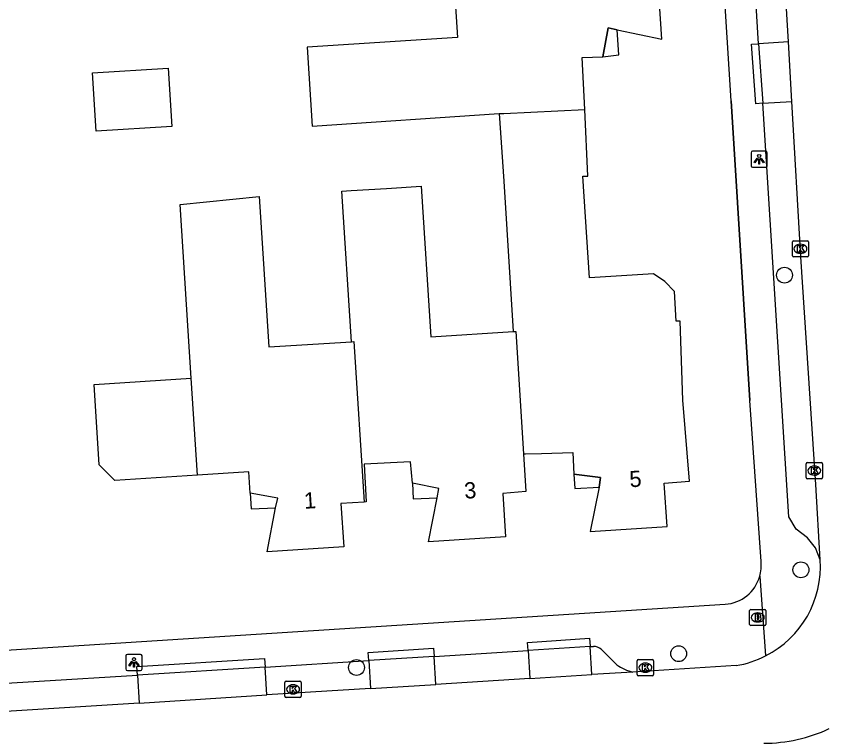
# Model space of a CAD drawing. Extents: x 159628 to 160723, y 388176 to 389416.
# Drawn here: x 160544.81 to 160594.78, y 388427.7 to 388472.22 of the extents above; entities that cross this region are included whole.
import ezdxf

# ---------------------------------------------------------------- set-up
doc = ezdxf.new("R2010")
doc.units = 0
for name, color, linetype in [('IMGEO_Boom', 7, 'Continuous'), ('IMGEO_Brandkraan', 7, 'Continuous'), ('IMGEO_Kolk', 7, 'Continuous'), ('IMGEO_Lichtpunt', 7, 'Continuous'), ('IMGEO_Muur', 7, 'Continuous'), ('IMGEO_Pand', 7, 'Continuous'), ('IMGEO_Pand_nummerreeks', 7, 'Continuous'), ('IMGEO_Pand_overbouw', 7, 'Continuous'), ('IMGEO_Parkeervlak_open', 7, 'Continuous'), ('IMGEO_Rijbaan_lokaal_open', 7, 'Continuous'), ('IMGEO_Voetpad_open', 7, 'Continuous')]:
    doc.layers.add(name, color=color, linetype=linetype)

msp = doc.modelspace()

# ---------------------------------------------------------------- linework, layer by layer
at = {"layer": 'IMGEO_Boom'}
for centre in [(160592.233, 388456.24), (160593.243, 388438.067), (160585.699, 388432.889), (160565.815, 388432.036)]:
    msp.add_circle(centre, 0.489, dxfattribs=at)
at = {"layer": 'IMGEO_Brandkraan'}
for p, q in [((160590.154, 388435.626), (160591.006, 388435.626)), ((160590.079, 388434.7), (160590.079, 388435.552)), ((160590.567, 388435.406), (160590.592, 388435.406)), ((160591.08, 388435.552), (160591.08, 388434.7)), ((160591.006, 388434.626), (160590.154, 388434.626)), ((160590.59, 388434.846), (160590.565, 388434.846))]:
    msp.add_line(p, q, dxfattribs=at)
for points in [[(160590.154, 388435.626), (160591.006, 388435.626)], [(160590.079, 388434.7), (160590.079, 388435.552)], [(160590.427, 388435.326), (160590.427, 388434.926), (160590.64, 388434.926)], [(160590.658, 388435.326), (160590.427, 388435.326)], [(160590.606, 388435.245), (160590.552, 388435.245), (160590.552, 388435.169)], [(160590.552, 388435.169), (160590.605, 388435.169)], [(160590.614, 388435.093), (160590.552, 388435.093), (160590.552, 388435.012)], [(160591.08, 388435.552), (160591.08, 388434.7)], [(160591.006, 388434.626), (160590.154, 388434.626)], [(160590.552, 388435.012), (160590.614, 388435.012)]]:
    msp.add_lwpolyline(points, dxfattribs=at)
for centre, radius, start, end in [((160590.156, 388435.55), 0.0765, 91.552, 178.448), ((160590.156, 388435.55), 0.0765, 91.552, 178.448), ((160591.004, 388435.55), 0.0765, 1.552, 88.448), ((160591.004, 388435.55), 0.0765, 1.552, 88.448), ((160590.607, 388435.207), 0.0379, 267.8285, 90.9355), ((160590.615, 388435.052), 0.0404, 269.8759, 90.5077), ((160590.662, 388435.181), 0.145, 59.4692, 91.5367), ((160590.687, 388435.228), 0.0922, 285.5137, 58.1501), ((160590.692, 388435.036), 0.105, 301.3115, 78.989), ((160590.156, 388434.702), 0.0765, 181.552, 268.448), ((160590.156, 388434.702), 0.0765, 181.552, 268.448), ((160590.646, 388435.177), 0.251, 268.6676, 293.5347), ((160591.004, 388434.702), 0.0765, 271.552, 358.448), ((160591.004, 388434.702), 0.0765, 271.552, 358.448)]:
    msp.add_arc(centre, radius, start, end, dxfattribs=at)
for centre, major_axis, ratio, start_param, end_param in [((160590.566, 388435.126), (-0.387, 0.002), 0.722429, 4.712389, 7.853982), ((160590.591, 388435.126), (-0.39, 0.002), 0.717154, 1.570796, 4.712389)]:
    msp.add_ellipse(centre, major_axis=major_axis, ratio=ratio, start_param=start_param, end_param=end_param, dxfattribs=at)
at = {"layer": 'IMGEO_Kolk'}
for p, q in [((160592.714, 388457.445), (160592.714, 388458.297)), ((160592.789, 388458.371), (160593.641, 388458.371)), ((160593.202, 388458.151), (160593.227, 388458.151)), ((160593.715, 388458.297), (160593.715, 388457.445)), ((160593.225, 388457.591), (160593.2, 388457.591)), ((160593.641, 388457.371), (160592.789, 388457.371)), ((160593.57, 388443.758), (160593.57, 388444.61)), ((160593.645, 388444.684), (160594.497, 388444.684)), ((160594.571, 388444.61), (160594.571, 388443.758)), ((160594.058, 388444.464), (160594.083, 388444.464)), ((160594.497, 388443.684), (160593.645, 388443.684)), ((160594.081, 388443.904), (160594.056, 388443.904)), ((160583.143, 388431.603), (160583.143, 388432.455)), ((160583.218, 388432.529), (160584.07, 388432.529)), ((160583.631, 388432.309), (160583.656, 388432.309)), ((160584.144, 388432.455), (160584.144, 388431.603)), ((160583.654, 388431.749), (160583.629, 388431.749)), ((160561.4, 388430.267), (160561.4, 388431.119)), ((160561.475, 388431.193), (160562.327, 388431.193)), ((160562.401, 388431.119), (160562.401, 388430.267)), ((160584.07, 388431.529), (160583.218, 388431.529)), ((160561.888, 388430.973), (160561.913, 388430.973)), ((160562.327, 388430.193), (160561.475, 388430.193)), ((160561.911, 388430.413), (160561.886, 388430.413))]:
    msp.add_line(p, q, dxfattribs=at)
for points in [[(160592.714, 388457.445), (160592.714, 388458.297)], [(160592.789, 388458.371), (160593.641, 388458.371)], [(160593.035, 388458.071), (160593.158, 388458.071), (160593.158, 388457.92), (160593.288, 388458.071), (160593.452, 388458.071), (160593.306, 388457.92), (160593.459, 388457.671), (160593.307, 388457.671), (160593.222, 388457.835), (160593.158, 388457.768), (160593.158, 388457.671), (160593.035, 388457.671), (160593.035, 388458.071)], [(160593.715, 388458.297), (160593.715, 388457.445)], [(160593.641, 388457.371), (160592.789, 388457.371)], [(160593.57, 388443.758), (160593.57, 388444.61)], [(160593.645, 388444.684), (160594.497, 388444.684)], [(160594.571, 388444.61), (160594.571, 388443.758)], [(160593.891, 388444.384), (160594.014, 388444.384), (160594.014, 388444.233), (160594.144, 388444.384), (160594.308, 388444.384), (160594.162, 388444.233), (160594.315, 388443.984), (160594.163, 388443.984), (160594.078, 388444.148), (160594.014, 388444.081), (160594.014, 388443.984), (160593.891, 388443.984), (160593.891, 388444.384)], [(160594.497, 388443.684), (160593.645, 388443.684)], [(160583.143, 388431.603), (160583.143, 388432.455)], [(160583.218, 388432.529), (160584.07, 388432.529)], [(160583.464, 388432.229), (160583.587, 388432.229), (160583.587, 388432.078), (160583.717, 388432.229), (160583.881, 388432.229), (160583.735, 388432.078), (160583.888, 388431.829), (160583.736, 388431.829), (160583.651, 388431.993), (160583.587, 388431.926), (160583.587, 388431.829), (160583.464, 388431.829), (160583.464, 388432.229)], [(160584.144, 388432.455), (160584.144, 388431.603)], [(160561.4, 388430.267), (160561.4, 388431.119)], [(160561.475, 388431.193), (160562.327, 388431.193)], [(160562.401, 388431.119), (160562.401, 388430.267)], [(160584.07, 388431.529), (160583.218, 388431.529)], [(160561.721, 388430.893), (160561.844, 388430.893), (160561.844, 388430.742), (160561.974, 388430.893), (160562.138, 388430.893), (160561.992, 388430.742), (160562.145, 388430.493), (160561.993, 388430.493), (160561.908, 388430.657), (160561.844, 388430.59), (160561.844, 388430.493), (160561.721, 388430.493), (160561.721, 388430.893)], [(160562.327, 388430.193), (160561.475, 388430.193)]]:
    msp.add_lwpolyline(points, dxfattribs=at)
for centre, start, end in [((160592.791, 388458.295), 91.552, 178.448), ((160592.791, 388458.295), 91.552, 178.448), ((160593.639, 388458.295), 1.552, 88.448), ((160593.639, 388458.295), 1.552, 88.448), ((160592.791, 388457.447), 181.552, 268.448), ((160592.791, 388457.447), 181.552, 268.448), ((160593.639, 388457.447), 271.552, 358.448), ((160593.639, 388457.447), 271.552, 358.448), ((160593.647, 388444.608), 91.552, 178.448), ((160593.647, 388444.608), 91.552, 178.448), ((160594.495, 388444.608), 1.552, 88.448), ((160594.495, 388444.608), 1.552, 88.448), ((160593.647, 388443.76), 181.552, 268.448), ((160593.647, 388443.76), 181.552, 268.448), ((160594.495, 388443.76), 271.552, 358.448), ((160594.495, 388443.76), 271.552, 358.448), ((160583.22, 388432.453), 91.552, 178.448), ((160583.22, 388432.453), 91.552, 178.448), ((160584.068, 388432.453), 1.552, 88.448), ((160584.068, 388432.453), 1.552, 88.448), ((160583.22, 388431.605), 181.552, 268.448), ((160583.22, 388431.605), 181.552, 268.448), ((160584.068, 388431.605), 271.552, 358.448), ((160584.068, 388431.605), 271.552, 358.448), ((160561.477, 388431.117), 91.552, 178.448), ((160561.477, 388431.117), 91.552, 178.448), ((160562.325, 388431.117), 1.552, 88.448), ((160562.325, 388431.117), 1.552, 88.448), ((160561.477, 388430.269), 181.552, 268.448), ((160561.477, 388430.269), 181.552, 268.448), ((160562.325, 388430.269), 271.552, 358.448), ((160562.325, 388430.269), 271.552, 358.448)]:
    msp.add_arc(centre, 0.0765, start, end, dxfattribs=at)
for centre, major_axis, ratio, start_param, end_param in [((160593.201, 388457.871), (-0.387, 0.002), 0.722429, 4.712389, 7.853982), ((160593.226, 388457.871), (-0.39, 0.002), 0.717154, 1.570796, 4.712389), ((160594.057, 388444.184), (-0.387, 0.002), 0.722429, 4.712389, 7.853982), ((160594.082, 388444.184), (-0.39, 0.002), 0.717154, 1.570796, 4.712389), ((160583.63, 388432.029), (-0.387, 0.002), 0.722429, 4.712389, 7.853982), ((160583.655, 388432.029), (-0.39, 0.002), 0.717154, 1.570796, 4.712389), ((160561.887, 388430.693), (-0.387, 0.002), 0.722429, 4.712389, 7.853982), ((160561.912, 388430.693), (-0.39, 0.002), 0.717154, 1.570796, 4.712389)]:
    msp.add_ellipse(centre, major_axis=major_axis, ratio=ratio, start_param=start_param, end_param=end_param, dxfattribs=at)
at = {"layer": 'IMGEO_Lichtpunt'}
for p, q in [((160590.168, 388463.799), (160590.168, 388462.992)), ((160590.168, 388463.799), (160590.168, 388462.992)), ((160591.07, 388463.894), (160590.262, 388463.894)), ((160591.07, 388463.894), (160590.262, 388463.894)), ((160591.164, 388462.992), (160591.164, 388463.799)), ((160591.164, 388462.992), (160591.164, 388463.799)), ((160590.262, 388462.898), (160591.07, 388462.898)), ((160590.262, 388462.898), (160591.07, 388462.898)), ((160551.582, 388432.755), (160551.582, 388431.948)), ((160551.582, 388432.755), (160551.582, 388431.948)), ((160552.484, 388432.85), (160551.676, 388432.85)), ((160552.484, 388432.85), (160551.676, 388432.85)), ((160552.578, 388431.948), (160552.578, 388432.755)), ((160552.578, 388431.948), (160552.578, 388432.755)), ((160551.676, 388431.854), (160552.484, 388431.854)), ((160551.676, 388431.854), (160552.484, 388431.854))]:
    msp.add_line(p, q, dxfattribs=at)
for points in [[(160590.542, 388463.463), (160590.581, 388463.435), (160590.393, 388463.173), (160590.355, 388463.2), (160590.542, 388463.463)], [(160590.644, 388463.415), (160590.691, 388463.415), (160590.691, 388463.093), (160590.644, 388463.093), (160590.644, 388463.415)], [(160590.754, 388463.435), (160590.792, 388463.462), (160590.979, 388463.2), (160590.94, 388463.172), (160590.754, 388463.435)], [(160551.956, 388432.419), (160551.995, 388432.391), (160551.807, 388432.129), (160551.769, 388432.156), (160551.956, 388432.419)], [(160552.058, 388432.371), (160552.105, 388432.371), (160552.105, 388432.049), (160552.058, 388432.049), (160552.058, 388432.371)], [(160552.168, 388432.391), (160552.206, 388432.418), (160552.393, 388432.156), (160552.354, 388432.128), (160552.168, 388432.391)]]:
    msp.add_lwpolyline(points, dxfattribs=at)
for centre in [(160590.667, 388463.597), (160552.081, 388432.553)]:
    msp.add_circle(centre, 0.0994, dxfattribs=at)
for centre, start, end in [((160590.262, 388463.799), 90, 180), ((160590.262, 388463.799), 90, 180), ((160591.07, 388463.799), 0, 90), ((160591.07, 388463.799), 0, 90), ((160590.262, 388462.992), 180, 270), ((160590.262, 388462.992), 180, 270), ((160591.07, 388462.992), 270, 0), ((160591.07, 388462.992), 270, 360), ((160551.676, 388432.755), 90, 180), ((160551.676, 388432.755), 90, 180), ((160552.484, 388432.755), 0, 90), ((160552.484, 388432.755), 0, 90), ((160551.676, 388431.948), 180, 270), ((160551.676, 388431.948), 180, 270), ((160552.484, 388431.948), 270, 0), ((160552.484, 388431.948), 270, 360)]:
    msp.add_arc(centre, 0.0946, start, end, dxfattribs=at)
at = {"layer": 'IMGEO_Muur'}
msp.add_lwpolyline([(160588.936, 388466.996), (160590.098, 388448.503)], dxfattribs=at)
at = {"layer": 'IMGEO_Pand'}
for points in [[(160579.903, 388466.467), (160579.748, 388469.672), (160581.012, 388469.72), (160581.356, 388471.496), (160581.906, 388471.379), (160584.651, 388470.794), (160584.348, 388475.537), (160581.65, 388475.345), (160581.521, 388476.914), (160579.245, 388476.756)], [(160571.719, 388476.007), (160572.04, 388470.9), (160562.765, 388470.317), (160563.072, 388465.43), (160574.621, 388466.207)], [(160549.74, 388465.118), (160549.514, 388468.717), (160554.186, 388469.01), (160554.412, 388465.412), (160549.74, 388465.118)], [(160574.621, 388466.207), (160574.909, 388466.226), (160579.903, 388466.467)], [(160574.621, 388466.207), (160574.901, 388462.05), (160575.486, 388452.764)], [(160576.12, 388445.22), (160576.242, 388445.223), (160577.242, 388445.247), (160579.173, 388445.293), (160579.227, 388443.972), (160580.883, 388443.764), (160580.798, 388443.162), (160580.238, 388440.423), (160584.985, 388440.742), (160584.797, 388443.415), (160586.361, 388443.54), (160585.963, 388448.525), (160585.781, 388453.412), (160585.551, 388453.398), (160585.435, 388455.244), (160584.842, 388455.845), (160584.142, 388456.319), (160580.19, 388456.07), (160579.794, 388462.358), (160580.102, 388462.353), (160579.903, 388466.467)], [(160565.501, 388452.135), (160564.916, 388461.421), (160565.482, 388461.457), (160567.677, 388461.595), (160569.809, 388461.73), (160570.394, 388452.443), (160575.486, 388452.764)], [(160555.616, 388449.887), (160554.932, 388460.603), (160559.813, 388461.1), (160560.398, 388451.813), (160565.501, 388452.135)], [(160575.486, 388452.764), (160575.641, 388452.774), (160576.12, 388445.22)], [(160565.501, 388452.135), (160565.657, 388452.145), (160566.286, 388442.248)], [(160555.998, 388443.899), (160550.897, 388443.569), (160549.944, 388444.545), (160549.624, 388449.5), (160555.616, 388449.887)], [(160555.998, 388443.899), (160555.616, 388449.887)], [(160576.12, 388445.22), (160576.268, 388442.893), (160574.857, 388442.774), (160575.008, 388440.107), (160570.266, 388439.795), (160570.787, 388442.508), (160570.899, 388443.089), (160569.275, 388443.41), (160569.151, 388444.72), (160566.289, 388444.583), (160566.417, 388442.257), (160566.286, 388442.248)], [(160566.286, 388442.248), (160564.857, 388442.148), (160565.035, 388439.474), (160560.297, 388439.172), (160560.808, 388441.896), (160560.958, 388442.477), (160559.253, 388442.798), (160559.165, 388444.104), (160555.998, 388443.899)]]:
    msp.add_lwpolyline(points, dxfattribs=at)
at = {"layer": 'IMGEO_Pand_overbouw'}
for points in [[(160581.906, 388471.379), (160581.356, 388471.496), (160581.012, 388469.72), (160581.998, 388469.829)], [(160580.798, 388443.162), (160580.883, 388443.764), (160579.227, 388443.972), (160579.292, 388443.075)], [(160570.787, 388442.508), (160570.899, 388443.089), (160569.275, 388443.41), (160569.303, 388442.435)], [(160559.253, 388442.798), (160559.314, 388441.832), (160560.808, 388441.896), (160560.958, 388442.477)]]:
    msp.add_lwpolyline(points, close=True, dxfattribs=at)
at = {"layer": 'IMGEO_Parkeervlak_open'}
for points in [[(160592.47, 388470.631), (160590.633, 388470.512)], [(160590.897, 388466.848), (160592.683, 388466.963)], [(160576.407, 388433.089), (160576.515, 388431.361)], [(160580.341, 388431.601), (160580.233, 388433.33)], [(160570.704, 388430.997), (160570.6, 388432.723)], [(160560.282, 388430.343), (160560.171, 388432.066)], [(160566.573, 388432.469), (160566.68, 388430.744)], [(160552.294, 388431.569), (160552.399, 388429.848)]]:
    msp.add_lwpolyline(points, dxfattribs=at)
at = {"layer": 'IMGEO_Rijbaan_lokaal_open'}
for points in [[(160592.47, 388470.631), (160592.111, 388476.795)], [(160592.683, 388466.963), (160592.47, 388470.631)], [(160594.432, 388438.69), (160594.17, 388443.32), (160593.241, 388457.376), (160592.683, 388466.963)], [(160589.246, 388432.16), (160582.875, 388431.76)], [(160576.515, 388431.361), (160580.341, 388431.601)], [(160582.875, 388431.76), (160580.341, 388431.601)], [(160576.515, 388431.361), (160570.704, 388430.997)], [(160566.68, 388430.744), (160560.282, 388430.343)], [(160566.68, 388430.744), (160570.704, 388430.997)], [(160552.399, 388429.848), (160560.282, 388430.343)], [(160552.399, 388429.848), (160525.71, 388428.174)]]:
    msp.add_lwpolyline(points, dxfattribs=at)
for centre, radius, start, end in [((160588.254, 388438.272), 6.192, 296.9747, 3.8708), ((160588.26, 388438.251), 6.171, 279.1923, 297.0142), ((160590.971, 388436.758), 9.391, 269.8713, 295.3185)]:
    msp.add_arc(centre, radius, start, end, dxfattribs=at)
at = {"layer": 'IMGEO_Voetpad_open'}
for points in [[(160590.781, 388438.581), (160590.098, 388448.503), (160588.936, 388466.996), (160586.971, 388498.275)], [(160590.633, 388470.512), (160590.255, 388476.676)], [(160590.897, 388466.848), (160590.463, 388466.803), (160590.202, 388470.484), (160590.633, 388470.512)], [(160590.633, 388470.512), (160590.897, 388466.848)], [(160594.432, 388438.69), (160594.146, 388439.422), (160593.65, 388440.031), (160592.954, 388440.567), (160592.495, 388441.324), (160590.897, 388466.848)], [(160590.701, 388437.663), (160591.063, 388432.754)], [(160521.318, 388431.7), (160527.111, 388432.027), (160588.571, 388435.938)], [(160576.407, 388433.089), (160576.376, 388433.587), (160580.201, 388433.845), (160580.233, 388433.33)], [(160566.573, 388432.469), (160566.542, 388432.964), (160570.561, 388433.241), (160570.6, 388432.723)], [(160570.6, 388432.723), (160576.407, 388433.089)], [(160580.233, 388433.33), (160576.407, 388433.089)], [(160580.233, 388433.33), (160580.442, 388433.343)], [(160580.915, 388433.16), (160581.89, 388432.203)], [(160552.294, 388431.569), (160552.261, 388432.105), (160560.139, 388432.584), (160560.171, 388432.066)], [(160570.6, 388432.723), (160566.573, 388432.469)], [(160560.171, 388432.066), (160552.294, 388431.569)], [(160560.171, 388432.066), (160566.573, 388432.469)], [(160528.011, 388430.089), (160552.294, 388431.569)]]:
    msp.add_lwpolyline(points, dxfattribs=at)
for centre, radius, start, end in [((160588.423, 388438.324), 2.372, 343.8191, 6.2198), ((160588.401, 388438.326), 2.394, 274.0787, 343.9265), ((160580.455, 388432.673), 0.67, 46.6081, 91.0898), ((160583.437, 388434.325), 2.626, 233.9167, 257.652)]:
    msp.add_arc(centre, radius, start, end, dxfattribs=at)

# ---------------------------------------------------------------- texts
at = {"layer": 'IMGEO_Pand_nummerreeks'}
for s, rotation, p in [('5', 3.8445, (160582.692, 388443.153)), ('3', 3.7643, (160572.497, 388442.448)), ('1', 3.6471, (160562.608, 388441.827))]:
    msp.add_text(s, height=1, rotation=rotation, dxfattribs=at).set_placement(p)

doc.saveas('drawing.dxf')
